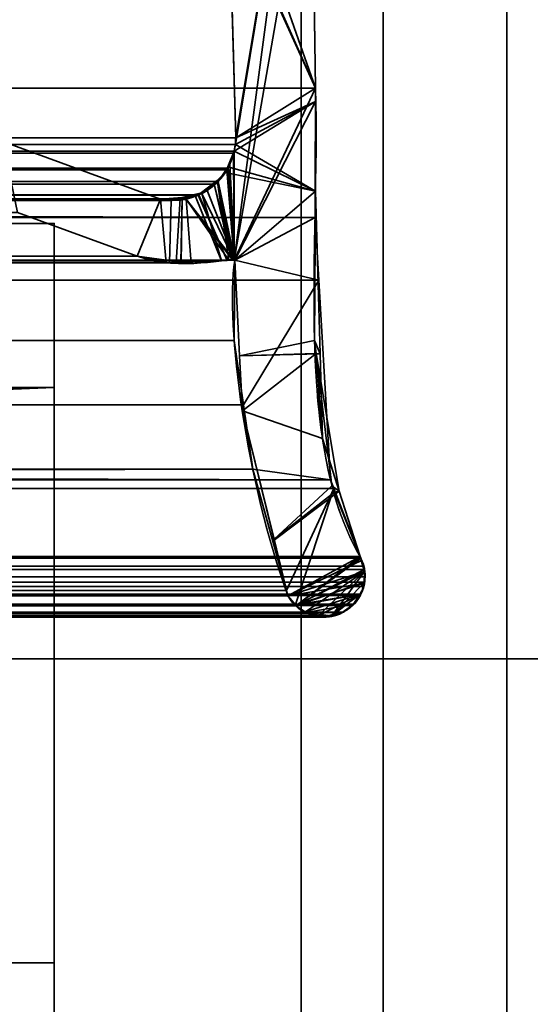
# Model space of a CAD drawing. Header units: millimetres. Extents: x -508 to 6708, y -110 to 248.
# Tile 967 of 1056: x 1858.58 to 1864.79, y -9.51 to 2.48. Entities that reach past the tile are written whole.
import ezdxf

# ---------------------------------------------------------------- set-up
doc = ezdxf.new("R2010")
doc.units = ezdxf.units.MM
doc.layers.add('151', color=7, linetype='Continuous', true_color=0xffffff)

# ---------------------------------------------------------------- blocks, each defined once
blk = doc.blocks.new('UG_SURFACE_002')
at = {"layer": '151', "color": 252, "linetype": 'Continuous', "lineweight": 35}
for points in [[(2057.5, -5.3, 2215.25), (2057.5, 229.4, 2215.25), (942.5, 229.4, 2215.25), (942.5, -5.3, 2215.25)], [(1092.5, -5.3, 2065.25), (1092.5, 229.4, 2065.25), (1907.5, 229.4, 2065.25), (1907.5, -5.3, 2065.25)], [(2057.5, -5.3, 2215.25), (942.5, -5.3, 2215.25), (1092.5, -5.3, 2065.25), (1907.5, -5.3, 2065.25)]]:
    blk.add_3dface(points, dxfattribs=at)
blk = doc.blocks.new('UG_SURFACE_034')
at = {"layer": '151', "color": 252, "linetype": 'Continuous', "lineweight": 35}
for points in [[(1141, 0, 2), (1859, 0, 2), (1859, -2), (1141, -2)], [(1141, 0, 2), (1141, 0, 2017), (1859, 0, 2017), (1859, 0, 2)], [(1141, -26, 2017), (1859, -26, 2017), (1859, 0, 2017), (1141, 0, 2017)], [(1859, 0, 2), (1859, 0, 2017), (1859, -9, 30.5)], [(1859, 0, 2017), (1859, -26, 2017), (1859, -26), (1859, -22.5, 30.5)], [(1859, -22.5, 30.5), (1859, -9, 30.5), (1859, 0, 2017)], [(1859, -9, 30.5), (1859, -9), (1859, -2), (1859, 0, 2)], [(1832, -3), (1168, -3), (1141, -2), (1859, -2)], [(1859, -2), (1859, -9), (1832, -9), (1832, -3)], [(1832, -9), (1859, -9), (1859, -9, 30.5), (1832, -9, 30.5)], [(1832, -9, 30.5), (1859, -9, 30.5), (1859, -22.5, 30.5), (1832, -22.5, 30.5)]]:
    blk.add_3dface(points, dxfattribs=at)
blk = doc.blocks.new('UG_SURFACE_256')
at = {"layer": '151', "color": 252, "linetype": 'Continuous', "lineweight": 35}
for points in [[(1135.5, -22.22, 2021.75), (1864.5, -22.22, 2021.75), (1864.5, 61.62, 2021.75), (1135.5, 61.62, 2021.75)], [(1137, -22.22, 2020.25), (1137, 61.62, 2020.25), (1863, 61.62, 2020.25), (1863, -22.22, 2020.25)], [(1863, -22.22, 2020.25), (1863, 61.62, 2020.25), (1864.5, 61.62, 2021.75), (1864.5, -22.22, 2021.75)], [(1082, -5.3, 2075.25), (1918, -5.3, 2075.25), (1916.5, -5.3, 2073.75), (1083.5, -5.3, 2073.75)], [(1082, -5.3, 2075.25), (1082, -22.22, 2075.25), (1918, -22.22, 2075.25), (1918, -5.3, 2075.25)], [(1083.5, -5.3, 2073.75), (1916.5, -5.3, 2073.75), (1916.5, -22.22, 2073.75), (1083.5, -22.22, 2073.75)]]:
    blk.add_3dface(points, dxfattribs=at)
blk = doc.blocks.new('UG_SURFACE_257')
at = {"layer": '151', "color": 252, "linetype": 'Continuous', "lineweight": 35}
for points in [[(1863, 61.62, 2020.25), (1863, 61.62, -7.75), (1863, -22.22, -7.75), (1863, -22.22, 2020.25)], [(1863, -22.22, -7.75), (1863, 61.62, -7.75), (1864.5, 61.62, -7.75), (1864.5, -22.22, -7.75)], [(1864.5, -22.22, 2021.75), (1864.5, 61.62, 2021.75), (1863, 61.62, 2020.25), (1863, -22.22, 2020.25)], [(1864.5, 61.62, 2021.75), (1864.5, -22.22, 2021.75), (1864.5, -22.22, -7.75), (1864.5, 61.62, -7.75)]]:
    blk.add_3dface(points, dxfattribs=at)
blk = doc.blocks.new('UG_SURFACE_259')
at = {"layer": '151', "color": 7, "linetype": 'Continuous', "lineweight": 35}
for points in [[(1861.205, 1.041, 2018.455), (1861.122, 3.971, 2018.372), (1862.089, 6.354, 2019.339)], [(1861.185, -0.447, 2018.435), (1862.089, 6.354, 2019.339), (1862.133, 5.021, 2019.383), (1862.128, 4.961, 2019.378)], [(1861.188, 0.878, 2018.438), (1862.089, 6.354, 2019.339), (1861.185, -0.447, 2018.435)], [(1862.089, 6.354, 2019.339), (1861.188, 0.878, 2018.438), (1861.201, 0.96, 2018.451)], [(1862.089, 6.354, 2019.339), (1861.201, 0.96, 2018.451), (1861.205, 1.041, 2018.455)], [(1862.175, 1.646, 2019.425), (1862.128, 4.961, 2019.378), (1137.872, 4.961, 2019.378), (1137.825, 1.646, 2019.425)], [(1861.188, -0.448, 2018.438), (1861.185, -0.447, 2018.435), (1862.128, 4.961, 2019.378)], [(1861.188, -0.448, 2018.438), (1862.128, 4.961, 2019.378), (1862.175, 1.646, 2019.425)], [(1138.795, 1.041, 2018.455), (1138.878, 3.971, 2018.372), (1861.122, 3.971, 2018.372), (1861.205, 1.041, 2018.455)], [(1862.17, 0.073, 2019.419), (1137.825, 1.646, 2019.425), (1137.739, -0.689, 2019.511)], [(1862.17, 0.073, 2019.419), (1862.175, 1.646, 2019.425), (1137.825, 1.646, 2019.425)], [(1862.175, 1.646, 2019.425), (1862.17, 0.073, 2019.419), (1861.193, -0.45, 2018.443), (1861.188, -0.448, 2018.438)], [(1138.795, 1.041, 2018.455), (1861.201, 0.96, 2018.451), (1861.188, 0.878, 2018.438)], [(1138.795, 1.041, 2018.455), (1861.205, 1.041, 2018.455), (1861.201, 0.96, 2018.451)], [(1861.188, 0.878, 2018.438), (1138.812, 0.878, 2018.438), (1138.795, 1.041, 2018.455)], [(1141.627, 0.997, 2015.623), (1139.71, 0.295, 2017.54), (1860.29, 0.295, 2017.54), (1858.373, 0.997, 2015.623)], [(1860.008, -0.401, 2017.258), (1858.552, 0.133, 2015.801), (1858.373, 0.997, 2015.623), (1860.29, 0.295, 2017.54)], [(1138.812, 0.878, 2018.438), (1861.188, 0.878, 2018.438), (1861.179, 0.854, 2018.429)], [(1861.179, 0.854, 2018.429), (1138.819, 0.853, 2018.431), (1138.812, 0.878, 2018.438)], [(1138.831, 0.806, 2018.419), (1138.819, 0.853, 2018.431), (1861.179, 0.854, 2018.429)], [(1138.831, 0.806, 2018.419), (1861.179, 0.854, 2018.429), (1861.111, 0.671, 2018.361)], [(1861.185, -0.447, 2018.435), (1861.111, 0.671, 2018.361), (1861.179, 0.854, 2018.429)], [(1861.179, 0.854, 2018.429), (1861.188, 0.878, 2018.438), (1861.185, -0.447, 2018.435)], [(1138.831, 0.806, 2018.419), (1861.111, 0.671, 2018.361), (1861.096, 0.65, 2018.346)], [(1861.096, 0.65, 2018.346), (1138.905, 0.65, 2018.345), (1138.831, 0.806, 2018.419)], [(1138.905, 0.65, 2018.345), (1861.096, 0.65, 2018.346), (1860.993, 0.51, 2018.243)], [(1138.919, 0.621, 2018.332), (1138.905, 0.65, 2018.345), (1860.993, 0.51, 2018.243)], [(1138.919, 0.621, 2018.332), (1860.993, 0.51, 2018.243), (1860.942, 0.475, 2018.192)], [(1860.942, 0.475, 2018.192), (1139.057, 0.469, 2018.193), (1138.919, 0.621, 2018.332)], [(1861.185, -0.447, 2018.435), (1860.993, 0.51, 2018.243), (1861.096, 0.65, 2018.346)], [(1861.096, 0.65, 2018.346), (1861.111, 0.671, 2018.361), (1861.185, -0.447, 2018.435)], [(1860.942, 0.475, 2018.192), (1860.993, 0.51, 2018.243), (1861.179, -0.447, 2018.429)], [(1860.993, 0.51, 2018.243), (1861.185, -0.447, 2018.435), (1861.179, -0.447, 2018.429)], [(1139.079, 0.445, 2018.171), (1139.057, 0.469, 2018.193), (1860.942, 0.475, 2018.192)], [(1139.079, 0.445, 2018.171), (1860.942, 0.475, 2018.192), (1860.757, 0.345, 2018.007)], [(1139.079, 0.445, 2018.171), (1860.757, 0.345, 2018.007), (1860.749, 0.343, 2017.998)], [(1860.749, 0.343, 2017.998), (1139.254, 0.355, 2017.996), (1139.079, 0.445, 2018.171)], [(1861.157, -0.448, 2018.407), (1861.103, -0.451, 2018.353), (1860.757, 0.345, 2018.007), (1860.942, 0.475, 2018.192)], [(1860.942, 0.475, 2018.192), (1861.179, -0.447, 2018.429), (1861.157, -0.448, 2018.407)], [(1139.354, 0.305, 2017.896), (1139.254, 0.355, 2017.996), (1860.749, 0.343, 2017.998)], [(1139.47, 0.302, 2017.78), (1139.354, 0.305, 2017.896), (1860.749, 0.343, 2017.998)], [(1860.749, 0.343, 2017.998), (1860.529, 0.3, 2017.779), (1139.47, 0.302, 2017.78)], [(1139.47, 0.302, 2017.78), (1860.529, 0.3, 2017.779), (1860.42, 0.279, 2017.67)], [(1139.71, 0.295, 2017.54), (1139.47, 0.302, 2017.78), (1860.42, 0.279, 2017.67)], [(1860.42, 0.279, 2017.67), (1860.29, 0.295, 2017.54), (1139.71, 0.295, 2017.54)], [(1860.29, 0.295, 2017.54), (1860.42, 0.279, 2017.67), (1860.399, -0.482, 2017.649), (1860.008, -0.401, 2017.258)], [(1860.481, -0.478, 2017.731), (1860.399, -0.482, 2017.649), (1860.42, 0.279, 2017.67), (1860.529, 0.3, 2017.779)], [(1861.103, -0.451, 2018.353), (1860.481, -0.478, 2017.731), (1860.529, 0.3, 2017.779), (1860.749, 0.343, 2017.998)], [(1860.749, 0.343, 2017.998), (1860.757, 0.345, 2018.007), (1861.103, -0.451, 2018.353)], [(1858.552, 0.133, 2015.801), (1860.008, -0.401, 2017.258), (1139.992, -0.401, 2017.258), (1141.448, 0.133, 2015.801)], [(1137.739, -0.689, 2019.511), (1862.214, -0.69, 2019.464), (1862.17, 0.073, 2019.419)], [(1861.193, -0.45, 2018.443), (1862.17, 0.073, 2019.419), (1862.214, -0.69, 2019.464)], [(1138.77, -1.872, 2018.48), (1861.193, -0.45, 2018.443), (1861.187, -1.424, 2018.437)], [(1138.77, -1.872, 2018.48), (1138.807, -0.45, 2018.443), (1861.193, -0.45, 2018.443)], [(1138.812, -0.448, 2018.438), (1861.188, -0.448, 2018.438), (1861.193, -0.45, 2018.443), (1138.807, -0.45, 2018.443)], [(1861.185, -0.447, 2018.435), (1138.812, -0.448, 2018.438), (1138.815, -0.447, 2018.435)], [(1861.185, -0.447, 2018.435), (1861.188, -0.448, 2018.438), (1138.812, -0.448, 2018.438)], [(1138.815, -0.447, 2018.435), (1138.822, -0.447, 2018.428), (1861.179, -0.447, 2018.429)], [(1861.179, -0.447, 2018.429), (1861.185, -0.447, 2018.435), (1138.815, -0.447, 2018.435)], [(1138.822, -0.447, 2018.428), (1138.843, -0.448, 2018.407), (1861.157, -0.448, 2018.407)], [(1861.157, -0.448, 2018.407), (1861.179, -0.447, 2018.429), (1138.822, -0.447, 2018.428)], [(1138.843, -0.448, 2018.407), (1138.897, -0.451, 2018.353), (1861.103, -0.451, 2018.353)], [(1861.103, -0.451, 2018.353), (1861.157, -0.448, 2018.407), (1138.843, -0.448, 2018.407)], [(1138.897, -0.451, 2018.353), (1139.519, -0.481, 2017.731), (1860.481, -0.478, 2017.731)], [(1860.481, -0.478, 2017.731), (1861.103, -0.451, 2018.353), (1138.897, -0.451, 2018.353)], [(1860.399, -0.482, 2017.649), (1860.481, -0.478, 2017.731), (1139.519, -0.481, 2017.731)], [(1139.577, -0.484, 2017.673), (1860.008, -0.401, 2017.258), (1860.399, -0.482, 2017.649)], [(1139.577, -0.484, 2017.673), (1139.992, -0.401, 2017.258), (1860.008, -0.401, 2017.258)], [(1861.3, -2.207, 2018.55), (1861.187, -1.424, 2018.437), (1861.193, -0.45, 2018.443), (1862.214, -0.69, 2019.464)], [(1860.399, -0.482, 2017.649), (1139.519, -0.481, 2017.731), (1139.577, -0.484, 2017.673)], [(1862.357, -3.122, 2019.607), (1137.739, -0.689, 2019.511), (1137.651, -3.088, 2019.599)], [(1862.357, -3.122, 2019.607), (1862.214, -0.69, 2019.464), (1137.739, -0.689, 2019.511)], [(1862.214, -0.69, 2019.464), (1862.357, -3.122, 2019.607), (1861.413, -2.993, 2018.663), (1861.3, -2.207, 2018.55)], [(1861.187, -1.424, 2018.437), (1138.695, -2.2, 2018.555), (1138.77, -1.872, 2018.48)], [(1861.187, -1.424, 2018.437), (1861.3, -2.207, 2018.55), (1138.695, -2.2, 2018.555)], [(1861.413, -2.993, 2018.663), (1138.175, -4.466, 2019.075), (1138.695, -2.2, 2018.555)], [(1138.695, -2.2, 2018.555), (1861.3, -2.207, 2018.55), (1861.413, -2.993, 2018.663)], [(1861.413, -2.993, 2018.663), (1861.822, -4.467, 2019.072), (1138.175, -4.466, 2019.075)], [(1861.822, -4.467, 2019.072), (1861.413, -2.993, 2018.663), (1862.357, -3.122, 2019.607), (1862.397, -3.226, 2019.647)], [(1137.651, -3.088, 2019.599), (1137.599, -3.223, 2019.651), (1862.397, -3.226, 2019.647)], [(1137.651, -3.088, 2019.599), (1862.397, -3.226, 2019.647), (1862.357, -3.122, 2019.607)], [(1862.397, -3.226, 2019.647), (1137.599, -3.223, 2019.651), (1137.282, -4.057, 2019.968)], [(1137.282, -4.057, 2019.968), (1862.718, -4.057, 2019.968), (1862.397, -3.226, 2019.647)], [(1861.93, -4.651, 2019.18), (1861.84, -4.532, 2019.09), (1861.822, -4.467, 2019.072), (1862.397, -3.226, 2019.647)], [(1862.397, -3.226, 2019.647), (1862.718, -4.057, 2019.968), (1861.937, -4.656, 2019.187), (1861.93, -4.651, 2019.18)], [(1862.763, -4.172, 2020.013), (1862.725, -4.074, 2019.975), (1137.275, -4.074, 2019.975), (1137.237, -4.172, 2020.013)], [(1137.275, -4.074, 2019.975), (1862.725, -4.074, 2019.975), (1862.718, -4.057, 2019.968), (1137.282, -4.057, 2019.968)], [(1861.937, -4.656, 2019.187), (1862.718, -4.057, 2019.968), (1862.725, -4.074, 2019.975)], [(1861.937, -4.656, 2019.187), (1862.725, -4.074, 2019.975), (1862.763, -4.172, 2020.013), (1862.768, -4.212, 2020.018)], [(1137.237, -4.172, 2020.013), (1137.232, -4.212, 2020.018), (1862.768, -4.212, 2020.018)], [(1137.237, -4.172, 2020.013), (1862.768, -4.212, 2020.018), (1862.763, -4.172, 2020.013)], [(1862.779, -4.302, 2020.029), (1137.232, -4.212, 2020.018), (1137.221, -4.302, 2020.029)], [(1137.221, -4.302, 2020.029), (1137.23, -4.367, 2020.02), (1862.77, -4.367, 2020.02), (1862.779, -4.302, 2020.029)], [(1862.779, -4.302, 2020.029), (1862.768, -4.212, 2020.018), (1137.232, -4.212, 2020.018)], [(1862.768, -4.212, 2020.018), (1862.779, -4.302, 2020.029), (1862.77, -4.367, 2020.02), (1861.937, -4.656, 2019.187)], [(1862.77, -4.367, 2020.02), (1137.23, -4.367, 2020.02), (1137.238, -4.421, 2020.012)], [(1862.762, -4.421, 2020.012), (1862.77, -4.367, 2020.02), (1137.238, -4.421, 2020.012)], [(1137.238, -4.421, 2020.012), (1137.274, -4.513, 2019.976), (1862.726, -4.513, 2019.976), (1862.762, -4.421, 2020.012)], [(1861.937, -4.656, 2019.187), (1862.77, -4.367, 2020.02), (1862.762, -4.421, 2020.012), (1862.726, -4.513, 2019.976)], [(1862.72, -4.528, 2019.97), (1137.274, -4.513, 2019.976), (1137.28, -4.528, 2019.97)], [(1862.72, -4.528, 2019.97), (1862.726, -4.513, 2019.976), (1137.274, -4.513, 2019.976)], [(1137.28, -4.528, 2019.97), (1137.359, -4.634, 2019.891), (1862.641, -4.634, 2019.891), (1862.72, -4.528, 2019.97)], [(1138.07, -4.651, 2019.18), (1861.84, -4.532, 2019.09), (1861.93, -4.651, 2019.18)], [(1138.07, -4.651, 2019.18), (1138.16, -4.532, 2019.09), (1861.84, -4.532, 2019.09)], [(1138.16, -4.532, 2019.09), (1138.175, -4.466, 2019.075), (1861.822, -4.467, 2019.072)], [(1861.822, -4.467, 2019.072), (1861.84, -4.532, 2019.09), (1138.16, -4.532, 2019.09)], [(1862.726, -4.513, 2019.976), (1862.72, -4.528, 2019.97), (1862.641, -4.634, 2019.891), (1861.937, -4.656, 2019.187)], [(1862.641, -4.634, 2019.891), (1137.359, -4.634, 2019.891), (1137.373, -4.652, 2019.877)], [(1862.627, -4.652, 2019.877), (1862.641, -4.634, 2019.891), (1137.373, -4.652, 2019.877)], [(1137.373, -4.652, 2019.877), (1137.483, -4.733, 2019.767), (1862.517, -4.733, 2019.767), (1862.627, -4.652, 2019.877)], [(1138.063, -4.656, 2019.187), (1861.937, -4.656, 2019.187), (1862.06, -4.738, 2019.31), (1137.94, -4.738, 2019.31)], [(1861.93, -4.651, 2019.18), (1138.063, -4.656, 2019.187), (1138.07, -4.651, 2019.18)], [(1861.93, -4.651, 2019.18), (1861.937, -4.656, 2019.187), (1138.063, -4.656, 2019.187)], [(1862.06, -4.738, 2019.31), (1861.937, -4.656, 2019.187), (1862.641, -4.634, 2019.891)], [(1862.5, -4.738, 2019.75), (1862.361, -4.777, 2019.611), (1862.06, -4.738, 2019.31), (1862.641, -4.634, 2019.891)], [(1862.641, -4.634, 2019.891), (1862.627, -4.652, 2019.877), (1862.517, -4.733, 2019.767), (1862.5, -4.738, 2019.75)], [(1137.5, -4.738, 2019.75), (1862.5, -4.738, 2019.75), (1862.517, -4.733, 2019.767), (1137.483, -4.733, 2019.767)], [(1137.639, -4.777, 2019.611), (1862.361, -4.777, 2019.611), (1862.5, -4.738, 2019.75), (1137.5, -4.738, 2019.75)], [(1862.303, -4.793, 2019.553), (1137.639, -4.777, 2019.611), (1137.697, -4.793, 2019.553)], [(1862.303, -4.793, 2019.553), (1862.361, -4.777, 2019.611), (1137.639, -4.777, 2019.611)], [(1137.697, -4.793, 2019.553), (1862.206, -4.776, 2019.456), (1862.303, -4.793, 2019.553)], [(1137.697, -4.793, 2019.553), (1137.794, -4.776, 2019.456), (1862.206, -4.776, 2019.456)], [(1862.084, -4.754, 2019.334), (1137.794, -4.776, 2019.456), (1137.916, -4.754, 2019.334)], [(1862.084, -4.754, 2019.334), (1862.206, -4.776, 2019.456), (1137.794, -4.776, 2019.456)], [(1137.916, -4.754, 2019.334), (1862.06, -4.738, 2019.31), (1862.084, -4.754, 2019.334)], [(1137.916, -4.754, 2019.334), (1137.94, -4.738, 2019.31), (1862.06, -4.738, 2019.31)], [(1862.206, -4.776, 2019.456), (1862.084, -4.754, 2019.334), (1862.06, -4.738, 2019.31), (1862.361, -4.777, 2019.611)], [(1862.361, -4.777, 2019.611), (1862.303, -4.793, 2019.553), (1862.206, -4.776, 2019.456)]]:
    blk.add_3dface(points, dxfattribs=at)
blk = doc.blocks.new('UG_SURFACE_260')
at = {"layer": '151', "color": 7, "linetype": 'Continuous', "lineweight": 35}
for points in [[(1862.128, 4.961, -7.75), (1862.175, 1.646, -7.75), (1860.87, 5.366, -7.75), (1860.95, 5.445, -7.75)], [(1861.094, 4.088, -7.75), (1861.082, 4.141, -7.75), (1860.87, 5.366, -7.75), (1862.175, 1.646, -7.75)], [(1862.175, 1.646, 2019.425), (1862.128, 4.961, 2019.378), (1861.122, 3.971, 2018.372), (1861.205, 1.041, 2018.455)], [(1862.175, 1.646, -7.75), (1862.128, 4.961, -7.75), (1862.128, 4.961, 2019.378), (1862.175, 1.646, 2019.425)], [(1862.175, 1.646, -7.75), (1861.122, 3.971, -7.75), (1861.094, 4.088, -7.75)], [(1861.205, 1.041, -7.75), (1861.122, 3.971, -7.75), (1862.175, 1.646, -7.75), (1862.175, 1.485, -7.75)], [(1861.205, 1.041, 2018.455), (1861.122, 3.971, 2018.372), (1861.122, 3.971, -7.75), (1861.205, 1.041, -7.75)], [(1861.205, 1.041, 2018.455), (1862.174, 1.485, 2019.424), (1862.175, 1.646, 2019.425)], [(1862.175, 1.646, -7.75), (1862.175, 1.646, 2019.425), (1862.174, 1.485, 2019.424)], [(1862.174, 1.485, 2019.424), (1862.175, 1.485, -7.75), (1862.175, 1.646, -7.75)], [(1861.188, 0.878, 2018.438), (1861.136, 0.719, 2018.386), (1861.193, -0.45, 2018.443), (1862.174, 1.485, 2019.424)], [(1861.201, 0.959, 2018.451), (1861.188, 0.878, 2018.438), (1862.174, 1.485, 2019.424)], [(1862.165, -1.426, 2019.415), (1862.174, 1.485, 2019.424), (1861.193, -0.45, 2018.443), (1861.252, -1.611, 2018.502)], [(1862.175, 1.485, -7.75), (1862.175, 0.392, -7.75), (1861.201, 0.959, -7.75), (1861.205, 1.041, -7.75)], [(1862.174, 1.485, 2019.424), (1861.205, 1.041, 2018.455), (1861.201, 0.959, 2018.451)], [(1862.175, 0.392, -7.75), (1862.174, 1.485, 2019.424), (1862.165, -1.426, 2019.415)], [(1862.175, 0.392, -7.75), (1862.175, 1.485, -7.75), (1862.174, 1.485, 2019.424)], [(1858.373, 0.997, -7.75), (1860.29, 0.295, -7.75), (1860.008, -0.401, -7.75), (1858.552, 0.133, -7.75)], [(1860.29, 0.295, 2017.54), (1858.373, 0.997, 2015.623), (1858.552, 0.133, 2015.801), (1860.008, -0.401, 2017.258)], [(1858.373, 0.997, 2015.623), (1860.29, 0.295, 2017.54), (1860.29, 0.295, -7.75), (1858.373, 0.997, -7.75)], [(1862.175, 0.392, -7.75), (1861.188, 0.878, -7.75), (1861.201, 0.959, -7.75)], [(1861.201, 0.959, -7.75), (1861.188, 0.878, -7.75), (1861.188, 0.878, 2018.438), (1861.201, 0.959, 2018.451)], [(1861.201, 0.959, 2018.451), (1861.205, 1.041, 2018.455), (1861.205, 1.041, -7.75), (1861.201, 0.959, -7.75)], [(1861.108, 0.686, -7.75), (1861.188, 0.878, -7.75), (1862.175, 0.392, -7.75)], [(1861.188, 0.878, -7.75), (1861.108, 0.686, -7.75), (1861.114, 0.687, 2018.363)], [(1861.114, 0.687, 2018.363), (1861.136, 0.719, 2018.386), (1861.188, 0.878, -7.75)], [(1861.136, 0.719, 2018.386), (1861.188, 0.878, 2018.438), (1861.188, 0.878, -7.75)], [(1861.193, -0.45, 2018.443), (1861.136, 0.719, 2018.386), (1861.114, 0.687, 2018.363)], [(1860.981, 0.52, -7.75), (1861.08, 0.619, -7.75), (1862.175, 0.392, -7.75), (1861.193, -0.45, -7.75)], [(1861.08, 0.619, -7.75), (1860.981, 0.52, -7.75), (1860.991, 0.51, 2018.241)], [(1861.114, 0.687, 2018.363), (1860.991, 0.51, 2018.241), (1861.193, -0.45, 2018.443)], [(1860.991, 0.51, 2018.241), (1861.114, 0.687, 2018.363), (1861.08, 0.619, -7.75)], [(1861.114, 0.687, 2018.363), (1861.108, 0.686, -7.75), (1861.08, 0.619, -7.75)], [(1862.175, 0.392, -7.75), (1861.08, 0.619, -7.75), (1861.108, 0.686, -7.75)], [(1860.981, 0.52, -7.75), (1860.86, 0.401, -7.75), (1860.791, 0.376, 2018.041)], [(1860.791, 0.376, 2018.041), (1860.986, 0.503, 2018.236), (1860.981, 0.52, -7.75)], [(1860.986, 0.503, 2018.236), (1860.791, 0.376, 2018.041), (1861.032, -0.456, 2018.282), (1861.122, -0.45, 2018.372)], [(1861.193, -0.45, -7.75), (1860.86, 0.401, -7.75), (1860.981, 0.52, -7.75)], [(1860.986, 0.503, 2018.236), (1860.991, 0.51, 2018.241), (1860.981, 0.52, -7.75)], [(1860.991, 0.51, 2018.241), (1860.986, 0.503, 2018.236), (1861.193, -0.45, 2018.443)], [(1861.122, -0.45, 2018.372), (1861.166, -0.447, 2018.416), (1860.986, 0.503, 2018.236)], [(1860.986, 0.503, 2018.236), (1861.181, -0.446, 2018.431), (1861.184, -0.447, 2018.434)], [(1861.166, -0.447, 2018.416), (1861.181, -0.446, 2018.431), (1860.986, 0.503, 2018.236)], [(1861.184, -0.447, 2018.434), (1861.193, -0.45, 2018.443), (1860.986, 0.503, 2018.236)], [(1860.791, 0.372, -7.75), (1860.603, 0.294, -7.75), (1860.554, 0.315, 2017.804)], [(1860.554, 0.315, 2017.804), (1860.715, 0.327, 2017.965), (1860.791, 0.372, -7.75)], [(1861.187, -0.448, -7.75), (1860.603, 0.294, -7.75), (1860.791, 0.372, -7.75)], [(1860.791, 0.376, 2018.041), (1860.715, 0.327, 2017.965), (1861.032, -0.456, 2018.282)], [(1860.715, 0.327, 2017.965), (1860.791, 0.376, 2018.041), (1860.791, 0.372, -7.75)], [(1860.791, 0.372, -7.75), (1860.86, 0.401, -7.75), (1861.193, -0.45, -7.75), (1861.187, -0.448, -7.75)], [(1860.86, 0.401, -7.75), (1860.791, 0.372, -7.75), (1860.791, 0.376, 2018.041)], [(1861.252, -1.613, -7.75), (1861.193, -0.45, -7.75), (1862.175, 0.392, -7.75), (1862.231, -1.587, -7.75)], [(1862.165, -1.426, 2019.415), (1862.231, -1.587, -7.75), (1862.175, 0.392, -7.75)], [(1860.541, -0.472, -7.75), (1860.008, -0.401, -7.75), (1860.29, 0.295, -7.75), (1860.555, 0.294, -7.75)], [(1860.008, -0.401, 2017.258), (1860.362, -0.479, 2017.612), (1860.29, 0.295, 2017.54)], [(1860.554, 0.315, 2017.804), (1860.29, 0.295, 2017.54), (1860.362, -0.479, 2017.612), (1860.538, -0.473, 2017.788)], [(1860.29, 0.295, 2017.54), (1860.554, 0.315, 2017.804), (1860.555, 0.294, -7.75)], [(1860.555, 0.294, -7.75), (1860.29, 0.295, -7.75), (1860.29, 0.295, 2017.54)], [(1860.538, -0.473, 2017.788), (1861.032, -0.456, 2018.282), (1860.715, 0.327, 2017.965), (1860.554, 0.315, 2017.804)], [(1860.555, 0.294, -7.75), (1860.603, 0.294, -7.75), (1860.665, -0.488, -7.75), (1860.541, -0.472, -7.75)], [(1860.603, 0.294, -7.75), (1860.555, 0.294, -7.75), (1860.554, 0.315, 2017.804)], [(1860.603, 0.294, -7.75), (1861.168, -0.445, -7.75), (1861.166, -0.445, -7.75)], [(1861.166, -0.445, -7.75), (1861.122, -0.449, -7.75), (1860.603, 0.294, -7.75)], [(1861.122, -0.449, -7.75), (1860.665, -0.488, -7.75), (1860.603, 0.294, -7.75)], [(1860.603, 0.294, -7.75), (1861.187, -0.448, -7.75), (1861.184, -0.447, -7.75)], [(1861.184, -0.447, -7.75), (1861.168, -0.445, -7.75), (1860.603, 0.294, -7.75)], [(1858.552, 0.133, -7.75), (1860.008, -0.401, -7.75), (1860.008, -0.401, 2017.258), (1858.552, 0.133, 2015.801)], [(1860.362, -0.479, 2017.612), (1860.008, -0.401, -7.75), (1860.541, -0.472, -7.75)], [(1860.362, -0.479, 2017.612), (1860.008, -0.401, 2017.258), (1860.008, -0.401, -7.75)], [(1860.541, -0.472, -7.75), (1860.538, -0.473, 2017.788), (1860.362, -0.479, 2017.612)], [(1861.122, -0.449, -7.75), (1861.032, -0.456, 2018.282), (1860.538, -0.473, 2017.788)], [(1860.538, -0.473, 2017.788), (1860.665, -0.488, -7.75), (1861.122, -0.449, -7.75)], [(1860.538, -0.473, 2017.788), (1860.541, -0.472, -7.75), (1860.665, -0.488, -7.75)], [(1861.122, -0.449, -7.75), (1861.122, -0.45, 2018.372), (1861.032, -0.456, 2018.282)], [(1861.166, -0.445, -7.75), (1861.166, -0.447, 2018.416), (1861.122, -0.45, 2018.372)], [(1861.122, -0.45, 2018.372), (1861.122, -0.449, -7.75), (1861.166, -0.445, -7.75)], [(1861.166, -0.447, 2018.416), (1861.166, -0.445, -7.75), (1861.168, -0.445, -7.75)], [(1861.166, -0.447, 2018.416), (1861.168, -0.445, -7.75), (1861.184, -0.447, -7.75)], [(1861.184, -0.447, -7.75), (1861.181, -0.446, 2018.431), (1861.166, -0.447, 2018.416)], [(1861.184, -0.447, -7.75), (1861.184, -0.447, 2018.434), (1861.181, -0.446, 2018.431)], [(1861.193, -0.45, -7.75), (1861.193, -0.45, 2018.443), (1861.184, -0.447, 2018.434)], [(1861.184, -0.447, 2018.434), (1861.184, -0.447, -7.75), (1861.187, -0.448, -7.75)], [(1861.184, -0.447, 2018.434), (1861.187, -0.448, -7.75), (1861.193, -0.45, -7.75)], [(1861.252, -1.613, -7.75), (1861.252, -1.611, 2018.502), (1861.193, -0.45, 2018.443), (1861.193, -0.45, -7.75)], [(1862.184, -1.585, 2019.434), (1862.165, -1.426, 2019.415), (1861.252, -1.611, 2018.502)], [(1862.165, -1.426, 2019.415), (1862.184, -1.585, 2019.434), (1862.231, -1.587, -7.75)], [(1862.184, -1.585, 2019.434), (1861.252, -1.611, 2018.502), (1861.286, -2.283, 2018.536)], [(1862.231, -1.587, -7.75), (1862.26, -2.617, -7.75), (1861.286, -2.283, -7.75), (1861.252, -1.613, -7.75)], [(1861.286, -2.283, 2018.536), (1861.252, -1.611, 2018.502), (1861.252, -1.613, -7.75)], [(1861.286, -2.283, 2018.536), (1861.252, -1.613, -7.75), (1861.286, -2.283, -7.75)], [(1861.286, -2.283, 2018.536), (1861.671, -3.845, 2018.921), (1862.375, -3.193, 2019.625), (1862.184, -1.585, 2019.434)], [(1862.464, -3.258, -7.75), (1862.26, -2.617, -7.75), (1862.184, -1.585, 2019.434)], [(1862.184, -1.585, 2019.434), (1862.375, -3.193, 2019.625), (1862.464, -3.258, -7.75)], [(1862.26, -2.617, -7.75), (1862.231, -1.587, -7.75), (1862.184, -1.585, 2019.434)], [(1861.286, -2.283, -7.75), (1861.671, -3.845, 2018.921), (1861.286, -2.283, 2018.536)], [(1861.286, -2.283, -7.75), (1861.673, -3.855, -7.75), (1861.671, -3.845, 2018.921)], [(1861.673, -3.855, -7.75), (1861.286, -2.283, -7.75), (1862.26, -2.617, -7.75), (1862.464, -3.258, -7.75)], [(1862.406, -3.272, 2019.657), (1862.375, -3.193, 2019.625), (1861.671, -3.845, 2018.921)], [(1862.375, -3.193, 2019.625), (1862.406, -3.272, 2019.657), (1862.464, -3.258, -7.75)], [(1862.718, -4.057, 2019.968), (1862.406, -3.272, 2019.657), (1861.671, -3.845, 2018.921), (1861.84, -4.532, 2019.09)], [(1861.84, -4.532, -7.75), (1861.673, -3.855, -7.75), (1862.464, -3.258, -7.75), (1862.718, -4.057, -7.75)], [(1862.718, -4.057, -7.75), (1862.464, -3.258, -7.75), (1862.406, -3.272, 2019.657)], [(1862.406, -3.272, 2019.657), (1862.718, -4.057, 2019.968), (1862.718, -4.057, -7.75)], [(1861.84, -4.532, -7.75), (1861.84, -4.532, 2019.09), (1861.671, -3.845, 2018.921), (1861.673, -3.855, -7.75)], [(1862.718, -4.057, -7.75), (1862.732, -4.103, -7.75), (1861.84, -4.532, -7.75)], [(1861.84, -4.532, 2019.09), (1862.735, -4.104, 2019.985), (1862.718, -4.057, 2019.968)], [(1862.732, -4.103, -7.75), (1862.718, -4.057, -7.75), (1862.718, -4.057, 2019.968)], [(1862.718, -4.057, 2019.968), (1862.735, -4.104, 2019.985), (1862.732, -4.103, -7.75)], [(1862.732, -4.103, -7.75), (1862.773, -4.239, -7.75), (1861.84, -4.532, -7.75)], [(1861.84, -4.532, 2019.09), (1862.772, -4.238, 2020.021), (1862.77, -4.201, 2020.02), (1862.735, -4.104, 2019.985)], [(1862.773, -4.239, -7.75), (1862.732, -4.103, -7.75), (1862.735, -4.104, 2019.985)], [(1862.735, -4.104, 2019.985), (1862.77, -4.201, 2020.02), (1862.773, -4.239, -7.75)], [(1862.767, -4.379, 2020.017), (1862.776, -4.343, 2020.026), (1862.772, -4.238, 2020.021), (1861.84, -4.532, 2019.09)], [(1861.937, -4.646, -7.75), (1861.84, -4.532, -7.75), (1862.773, -4.239, -7.75)], [(1862.052, -4.729, -7.75), (1861.973, -4.689, -7.75), (1861.937, -4.646, -7.75), (1862.773, -4.239, -7.75)], [(1862.207, -4.779, -7.75), (1862.137, -4.773, -7.75), (1862.052, -4.729, -7.75), (1862.773, -4.239, -7.75)], [(1862.773, -4.239, -7.75), (1862.376, -4.778, -7.75), (1862.34, -4.79, -7.75), (1862.207, -4.779, -7.75)], [(1862.376, -4.778, -7.75), (1862.773, -4.239, -7.75), (1862.777, -4.254, -7.75), (1862.764, -4.38, -7.75)], [(1862.767, -4.379, 2020.017), (1862.764, -4.38, -7.75), (1862.777, -4.254, -7.75)], [(1862.777, -4.254, -7.75), (1862.776, -4.343, 2020.026), (1862.767, -4.379, 2020.017)], [(1862.77, -4.201, 2020.02), (1862.772, -4.238, 2020.021), (1862.773, -4.239, -7.75)], [(1862.777, -4.254, -7.75), (1862.772, -4.238, 2020.021), (1862.776, -4.343, 2020.026)], [(1862.777, -4.254, -7.75), (1862.773, -4.239, -7.75), (1862.772, -4.238, 2020.021)], [(1862.767, -4.379, 2020.017), (1861.84, -4.532, 2019.09), (1861.87, -4.58, 2019.12), (1861.935, -4.642, 2019.185)], [(1862.724, -4.513, 2019.974), (1862.739, -4.488, 2019.989), (1862.767, -4.379, 2020.017), (1861.935, -4.642, 2019.185)], [(1862.376, -4.778, -7.75), (1862.764, -4.38, -7.75), (1862.758, -4.437, -7.75), (1862.718, -4.511, -7.75)], [(1862.764, -4.38, -7.75), (1862.767, -4.379, 2020.017), (1862.739, -4.488, 2019.989)], [(1862.739, -4.488, 2019.989), (1862.758, -4.437, -7.75), (1862.764, -4.38, -7.75)], [(1861.87, -4.58, 2019.12), (1861.84, -4.532, -7.75), (1861.937, -4.646, -7.75)], [(1861.87, -4.58, 2019.12), (1861.84, -4.532, 2019.09), (1861.84, -4.532, -7.75)], [(1862.724, -4.513, 2019.974), (1861.935, -4.642, 2019.185), (1862.015, -4.718, 2019.265), (1862.049, -4.729, 2019.299)], [(1862.049, -4.729, 2019.299), (1862.208, -4.776, 2019.458), (1862.724, -4.513, 2019.974)], [(1862.724, -4.513, 2019.974), (1862.208, -4.776, 2019.458), (1862.268, -4.794, 2019.518), (1862.376, -4.767, 2019.626)], [(1862.634, -4.638, -7.75), (1862.517, -4.733, -7.75), (1862.376, -4.778, -7.75), (1862.718, -4.511, -7.75)], [(1862.724, -4.513, 2019.974), (1862.376, -4.767, 2019.626), (1862.517, -4.733, 2019.767), (1862.636, -4.638, 2019.886)], [(1862.718, -4.511, -7.75), (1862.661, -4.616, -7.75), (1862.634, -4.638, -7.75)], [(1862.636, -4.638, 2019.886), (1862.657, -4.621, 2019.907), (1862.724, -4.513, 2019.974)], [(1862.718, -4.511, -7.75), (1862.724, -4.513, 2019.974), (1862.657, -4.621, 2019.907)], [(1862.657, -4.621, 2019.907), (1862.661, -4.616, -7.75), (1862.718, -4.511, -7.75)], [(1862.724, -4.513, 2019.974), (1862.718, -4.511, -7.75), (1862.758, -4.437, -7.75)], [(1862.758, -4.437, -7.75), (1862.739, -4.488, 2019.989), (1862.724, -4.513, 2019.974)], [(1861.937, -4.646, -7.75), (1861.935, -4.642, 2019.185), (1861.87, -4.58, 2019.12)], [(1862.015, -4.718, 2019.265), (1861.935, -4.642, 2019.185), (1861.937, -4.646, -7.75)], [(1862.015, -4.718, 2019.265), (1861.937, -4.646, -7.75), (1861.973, -4.689, -7.75)], [(1862.634, -4.638, -7.75), (1862.636, -4.638, 2019.886), (1862.517, -4.733, 2019.767)], [(1862.517, -4.733, 2019.767), (1862.517, -4.733, -7.75), (1862.634, -4.638, -7.75)], [(1862.636, -4.638, 2019.886), (1862.634, -4.638, -7.75), (1862.661, -4.616, -7.75)], [(1862.661, -4.616, -7.75), (1862.657, -4.621, 2019.907), (1862.636, -4.638, 2019.886)], [(1862.015, -4.718, 2019.265), (1861.973, -4.689, -7.75), (1862.052, -4.729, -7.75)], [(1862.052, -4.729, -7.75), (1862.049, -4.729, 2019.299), (1862.015, -4.718, 2019.265)], [(1862.137, -4.773, -7.75), (1862.208, -4.776, 2019.458), (1862.049, -4.729, 2019.299)], [(1862.049, -4.729, 2019.299), (1862.052, -4.729, -7.75), (1862.137, -4.773, -7.75)], [(1862.137, -4.773, -7.75), (1862.207, -4.779, -7.75), (1862.208, -4.776, 2019.458)], [(1862.208, -4.776, 2019.458), (1862.207, -4.779, -7.75), (1862.34, -4.79, -7.75)], [(1862.34, -4.79, -7.75), (1862.268, -4.794, 2019.518), (1862.208, -4.776, 2019.458)], [(1862.34, -4.79, -7.75), (1862.376, -4.767, 2019.626), (1862.268, -4.794, 2019.518)], [(1862.34, -4.79, -7.75), (1862.376, -4.778, -7.75), (1862.376, -4.767, 2019.626)], [(1862.517, -4.733, -7.75), (1862.517, -4.733, 2019.767), (1862.376, -4.767, 2019.626)], [(1862.376, -4.767, 2019.626), (1862.376, -4.778, -7.75), (1862.517, -4.733, -7.75)]]:
    blk.add_3dface(points, dxfattribs=at)
blk = doc.blocks.new('UG_SURFACE_265')
at = {"layer": '151', "color": 252, "linetype": 'Continuous', "lineweight": 35}
for points in [[(1154, 3.014, -6.75), (1138, 3.014, -6.75), (1138, -16.953, -6.75), (1862, -16.953, -6.75)], [(1846, 3.014, -7.75), (1862, 3.014, -7.75), (1862, -16.953, -7.75), (1138, -16.953, -7.75)], [(1846, 3.014, -6.75), (1154, 3.014, -6.75), (1862, -16.953, -6.75)], [(1862, -16.953, -6.75), (1862, 3.014, -6.75), (1846, 3.014, -6.75)], [(1862, -16.953, -7.75), (1862, 3.014, -7.75), (1862, 3.014, -6.75), (1862, -16.953, -6.75)]]:
    blk.add_3dface(points, dxfattribs=at)

msp = doc.modelspace()

# ---------------------------------------------------------------- linework, layer by layer
at = {"layer": '151', "color": 253, "linetype": 'Continuous', "lineweight": -3}
for p, q in [((1863, -22.22, 2020.25), (1863, 61.62, 2020.25)), ((1863, -22.22, 2020.25), (1863, 61.62, 2020.25)), ((1863, -22.22, -7.75), (1863, 61.62, -7.75)), ((1864.5, -22.22, 2021.75), (1864.5, 61.62, 2021.75)), ((1864.5, -22.22, -7.75), (1864.5, 61.62, -7.75)), ((1864.5, -22.22, 2021.75), (1864.5, 61.62, 2021.75)), ((1862.128, 4.961, 2019.378), (1862.175, 1.646, 2019.425)), ((1862.175, 1.646, 2019.425), (1862.128, 4.961, 2019.378)), ((1862.175, 1.646, -7.75), (1862.128, 4.961, -7.75)), ((1861.122, 3.971, 2018.372), (1861.205, 1.041, 2018.455)), ((1861.205, 1.041, -7.75), (1861.122, 3.971, -7.75)), ((1861.122, 3.971, 2018.372), (1861.205, 1.041, 2018.455)), ((1862, -16.953, -6.75), (1862, 3.014, -6.75)), ((1862, -16.953, -7.75), (1862, 3.014, -7.75)), ((1862.175, 1.646, 2019.425), (1137.825, 1.646, 2019.425)), ((1862.175, 1.646, -7.75), (1862.175, 1.646, 2019.425)), ((1138.795, 1.041, 2018.455), (1861.205, 1.041, 2018.455)), ((1860.29, 0.295, 2017.54), (1858.373, 0.997, 2015.623)), ((1860.29, 0.295, 2017.54), (1858.373, 0.997, 2015.623)), ((1858.373, 0.997, -7.75), (1860.29, 0.295, -7.75)), ((1861.205, 1.041, 2018.455), (1861.205, 1.041, -7.75)), ((1138.812, 0.878, 2018.438), (1861.188, 0.878, 2018.438)), ((1861.188, 0.878, 2018.438), (1861.188, 0.878, -7.75)), ((1139.71, 0.295, 2017.54), (1860.29, 0.295, 2017.54)), ((1860.29, 0.295, 2017.54), (1860.29, 0.295, -7.75)), ((1858.551, 0.133, -7.75), (1860.008, -0.401, -7.75)), ((1858.551, 0.133, 2015.801), (1860.008, -0.401, 2017.258)), ((1858.551, 0.133, 2015.801), (1860.008, -0.401, 2017.258)), ((1859, 0, 2), (1859, -2)), ((1141, 0, 2), (1859, 0, 2)), ((1141, 0, 2017), (1859, 0, 2017)), ((1859, 0, 2017), (1859, -26, 2017)), ((1859, 0, 2017), (1859, 0, 2)), ((1861.193, -0.45, 2018.443), (1138.807, -0.45, 2018.443)), ((1860.008, -0.401, 2017.258), (1139.992, -0.401, 2017.258)), ((1860.008, -0.401, 2017.258), (1860.008, -0.401, -7.75)), ((1861.193, -0.45, -7.75), (1861.193, -0.45, 2018.443)), ((1141, -2), (1859, -2)), ((1859, -2), (1859, -9)), ((1862.718, -4.057, 2019.968), (1137.282, -4.057, 2019.968)), ((1862.718, -4.057, -7.75), (1862.718, -4.057, 2019.968)), ((1861.84, -4.532, 2019.09), (1138.16, -4.532, 2019.09)), ((1861.84, -4.532, -7.75), (1861.84, -4.532, 2019.09)), ((1862.517, -4.733, 2019.767), (1137.483, -4.733, 2019.767)), ((1862.517, -4.733, -7.75), (1862.517, -4.733, 2019.767)), ((942.5, -5.3, 2215.25), (2057.5, -5.3, 2215.25)), ((1918, -5.3, 2075.25), (1082, -5.3, 2075.25)), ((1916.5, -5.3, 2073.75), (1083.5, -5.3, 2073.75)), ((1907.5, -5.3, 2065.25), (1092.5, -5.3, 2065.25)), ((1832, -9), (1859, -9)), ((1859, -9, 30.5), (1832, -9, 30.5)), ((1859, -9, 30.5), (1859, -22.5, 30.5)), ((1859, -9), (1859, -9, 30.5))]:
    msp.add_line(p, q, dxfattribs=at)
for points in [[(1862.718, -4.057, -7.75), (1861.91, -2.668, -7.75), (1862.232, -0.33, -7.75), (1862.175, 1.646, -7.75)], [(1862.175, 1.646, 2019.425), (1862.232, -0.33, 2019.482), (1861.91, -2.668, 2019.16), (1862.718, -4.057, 2019.968)], [(1861.188, 0.878, -7.75), (1861.2, 0.932, -7.75), (1861.205, 0.986, -7.75), (1861.205, 1.041, -7.75)], [(1861.188, 0.878, 2018.438), (1861.2, 0.932, 2018.45), (1861.205, 0.986, 2018.455), (1861.205, 1.041, 2018.455)], [(1860.29, 0.295, 2017.54), (1860.699, 0.208, 2017.949), (1861.101, 0.469, 2018.351), (1861.188, 0.878, 2018.438)], [(1860.29, 0.295, -7.75), (1860.699, 0.208, -7.75), (1861.101, 0.469, -7.75), (1861.188, 0.878, -7.75)], [(1861.193, -0.45, 2018.443), (1861.138, -0.411, 2018.388), (1860.543, -0.591, 2017.793), (1860.008, -0.401, 2017.258)], [(1860.008, -0.401, -7.75), (1860.543, -0.591, -7.75), (1861.138, -0.411, -7.75), (1861.193, -0.45, -7.75)], [(1861.84, -4.532, 2019.09), (1861.34, -3.167, 2018.59), (1861.078, -1.261, 2018.328), (1861.193, -0.45, 2018.443)], [(1861.193, -0.45, -7.75), (1861.078, -1.261, -7.75), (1861.34, -3.167, -7.75), (1861.84, -4.532, -7.75)], [(1862.718, -4.057, -7.75), (1862.85, -4.299, -7.75), (1862.759, -4.602, -7.75), (1862.517, -4.733, -7.75)], [(1862.718, -4.057, 2019.968), (1862.85, -4.299, 2020.1), (1862.759, -4.602, 2020.009), (1862.517, -4.733, 2019.767)], [(1862.517, -4.733, 2019.767), (1862.274, -4.865, 2019.524), (1861.971, -4.774, 2019.221), (1861.84, -4.532, 2019.09)], [(1861.84, -4.532, -7.75), (1861.971, -4.774, -7.75), (1862.274, -4.865, -7.75), (1862.517, -4.733, -7.75)]]:
    msp.add_open_spline(points, degree=3, dxfattribs=at)
for points, knots in [([(1862.718, -4.057, 2019.968), (1862.496, -3.674, 2019.746), (1862.36, -3.215, 2019.61), (1862.199, -2.267, 2019.449), (1862.171, -1.779, 2019.421), (1862.143, -0.311, 2019.393), (1862.203, 0.667, 2019.453), (1862.175, 1.646, 2019.425)], [0, 0, 0, 0, 0.25, 0.25, 0.5, 0.5, 1, 1, 1, 1]), ([(1861.188, 0.878, 2018.438), (1861.191, 0.892, 2018.441), (1861.194, 0.905, 2018.444), (1861.198, 0.933, 2018.448), (1861.2, 0.946, 2018.45), (1861.204, 0.987, 2018.454), (1861.205, 1.014, 2018.455), (1861.205, 1.041, 2018.455)], [0, 0, 0, 0, 0.254117, 0.254117, 0.508231, 0.508231, 1, 1, 1, 1]), ([(1861.188, 0.878, 2018.438), (1861.172, 0.804, 2018.422), (1861.145, 0.733, 2018.395), (1861.078, 0.61, 2018.328), (1861.037, 0.556, 2018.287), (1860.922, 0.437, 2018.172), (1860.841, 0.382, 2018.091), (1860.649, 0.296, 2017.899), (1860.533, 0.275, 2017.783), (1860.376, 0.28, 2017.626), (1860.333, 0.286, 2017.583), (1860.29, 0.295, 2017.54)], [0, 0, 0, 0, 0.155527, 0.155527, 0.309097, 0.309097, 0.556994, 0.556994, 0.878213, 0.878213, 1, 1, 1, 1]), ([(1861.193, -0.45, 2018.443), (1861.19, -0.449, 2018.44), (1861.188, -0.448, 2018.438), (1861.173, -0.444, 2018.423), (1861.161, -0.444, 2018.411), (1861.124, -0.445, 2018.374), (1861.1, -0.448, 2018.35), (1860.98, -0.461, 2018.23), (1860.883, -0.474, 2018.133), (1860.658, -0.491, 2017.908), (1860.528, -0.493, 2017.778), (1860.268, -0.471, 2017.518), (1860.136, -0.446, 2017.386), (1860.008, -0.401, 2017.258)], [0, 0, 0, 0, 0.006371, 0.006371, 0.037219, 0.037219, 0.098153, 0.098153, 0.341688, 0.341688, 0.667489, 0.667489, 1, 1, 1, 1]), ([(1861.193, -0.45, 2018.443), (1861.143, -0.802, 2018.393), (1861.164, -1.155, 2018.414), (1861.222, -1.857, 2018.472), (1861.269, -2.204, 2018.519), (1861.447, -3.232, 2018.697), (1861.609, -3.903, 2018.859), (1861.84, -4.532, 2019.09)], [0, 0, 0, 0, 0.25, 0.25, 0.5, 0.5, 1, 1, 1, 1]), ([(1862.718, -4.057, 2019.968), (1862.737, -4.091, 2019.987), (1862.753, -4.13, 2020.003), (1862.774, -4.213, 2020.024), (1862.779, -4.258, 2020.029), (1862.778, -4.342, 2020.028), (1862.772, -4.383, 2020.022), (1862.752, -4.459, 2020.002), (1862.738, -4.495, 2019.988), (1862.695, -4.576, 2019.945), (1862.662, -4.618, 2019.912), (1862.593, -4.686, 2019.843), (1862.556, -4.712, 2019.806), (1862.517, -4.733, 2019.767)], [0, 0, 0, 0, 0.152091, 0.152091, 0.305606, 0.305606, 0.44559, 0.44559, 0.586962, 0.586962, 0.797034, 0.797034, 1, 1, 1, 1]), ([(1862.517, -4.733, 2019.767), (1862.449, -4.77, 2019.699), (1862.375, -4.79, 2019.625), (1862.229, -4.797, 2019.479), (1862.154, -4.784, 2019.404), (1862.029, -4.731, 2019.279), (1861.976, -4.697, 2019.226), (1861.896, -4.618, 2019.146), (1861.865, -4.578, 2019.115), (1861.84, -4.532, 2019.09)], [0, 0, 0, 0, 0.298689, 0.298689, 0.60048, 0.60048, 0.832685, 0.832685, 1, 1, 1, 1])]:
    msp.add_open_spline(points, degree=3, knots=knots, dxfattribs=at)

# ---------------------------------------------------------------- block references
for name in ['UG_SURFACE_002', 'UG_SURFACE_265', 'UG_SURFACE_256', 'UG_SURFACE_257', 'UG_SURFACE_259', 'UG_SURFACE_260', 'UG_SURFACE_034']:
    msp.add_blockref(name, (0, 0), dxfattribs=at)

doc.saveas('drawing.dxf')
